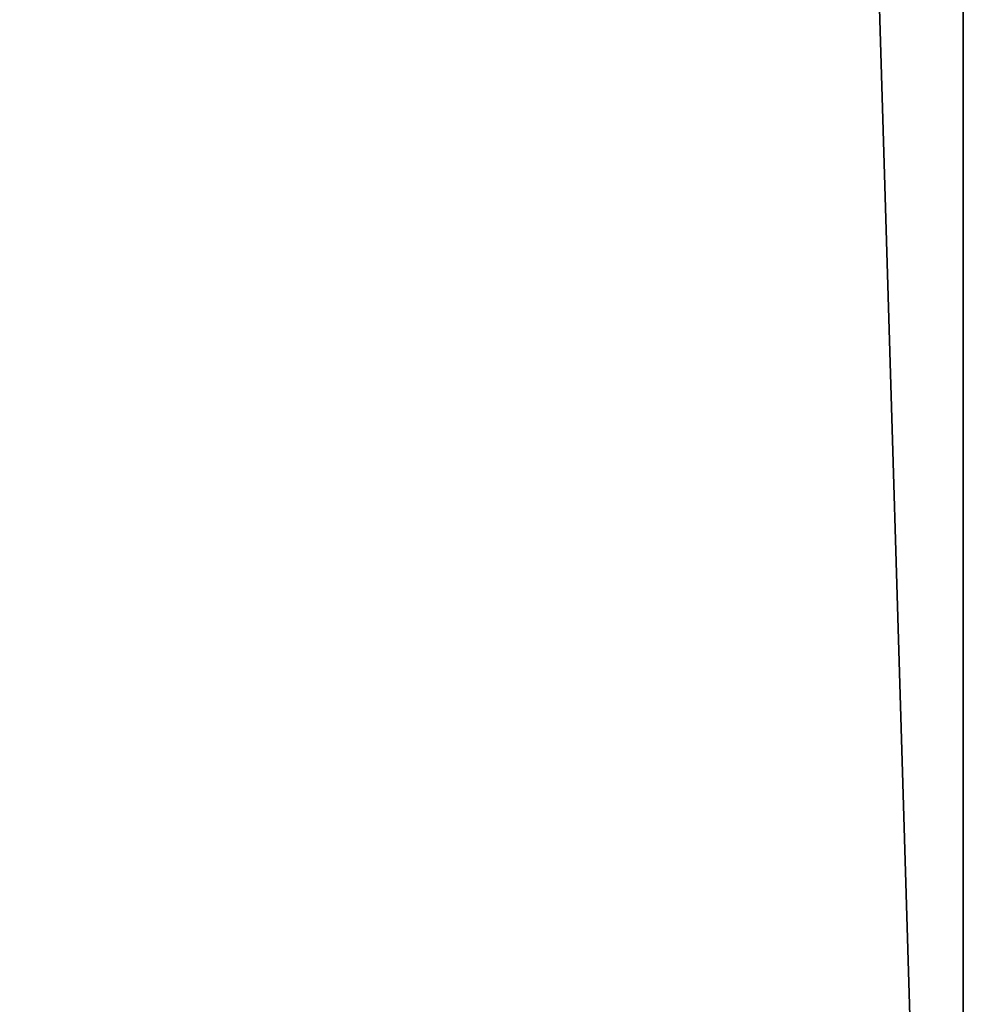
# Model space of a CAD drawing. Header units: millimetres. Extents: x -185 to 185, y -678 to 20.
# Tile 333 of 482: x -3.53 to -2.784, y -46.743 to -45.982. Entities that reach past the tile are written whole.
import ezdxf

# ---------------------------------------------------------------- set-up
doc = ezdxf.new("R2010")
doc.units = ezdxf.units.MM
doc.header["$LTSCALE"] = 65.185185
for name, color, linetype in [('362', 7, 'CONTINUOUS'), ('371', 7, 'CONTINUOUS'), ('373', 7, 'CONTINUOUS')]:
    doc.layers.add(name, color=color, linetype=linetype)

msp = doc.modelspace()

# ---------------------------------------------------------------- linework, layer by layer
at = {"layer": '362', "linetype": 'CONTINUOUS'}
for points in [[(-2, -74.7, 19.85), (-2, 0, 19.85), (-4.05709, -6.35347, 19.03366), (-2, -74.7, 19.85)], [(-2, -74.7, 19.85), (-4.05709, -6.35347, 19.03366), (-4.12132, -74.7, 18.97132), (-2, -74.7, 19.85)]]:
    msp.add_3dface(points, dxfattribs=at)
at = {"layer": '371', "linetype": 'CONTINUOUS'}
for points in [[(-4.7, -74.21118, -6.32043), (-4.7, -41.77377, -13.32871), (-2.79839, -71.56335, -6.89251), (-4.7, -74.21118, -6.32043)], [(-2.79839, -71.56335, -6.89251), (-4.7, -41.77377, -13.32871), (-2.7996, -71.44577, -6.91791), (-2.79839, -71.56335, -6.89251)], [(-2.7996, -71.44577, -6.91791), (-4.7, -41.77377, -13.32871), (-2.8, -71.32857, -6.94323), (-2.7996, -71.44577, -6.91791)], [(-2.8, -71.32857, -6.94323), (-4.7, -41.77377, -13.32871), (-2.8, -41.77377, -13.32871), (-2.8, -71.32857, -6.94323)]]:
    msp.add_3dface(points, dxfattribs=at)
at = {"layer": '373', "linetype": 'CONTINUOUS'}
for points in [[(-2.8, -71.32857, -6.94323), (-2.8, -41.77377, -13.32871), (-2.59113, -41.75589, -13.24596), (-2.8, -71.32857, -6.94323)], [(-2.8, -71.32857, -6.94323), (-2.59113, -41.75589, -13.24596), (-2.58466, -71.30932, -6.85416), (-2.8, -71.32857, -6.94323)]]:
    msp.add_3dface(points, dxfattribs=at)

doc.saveas('drawing.dxf')
